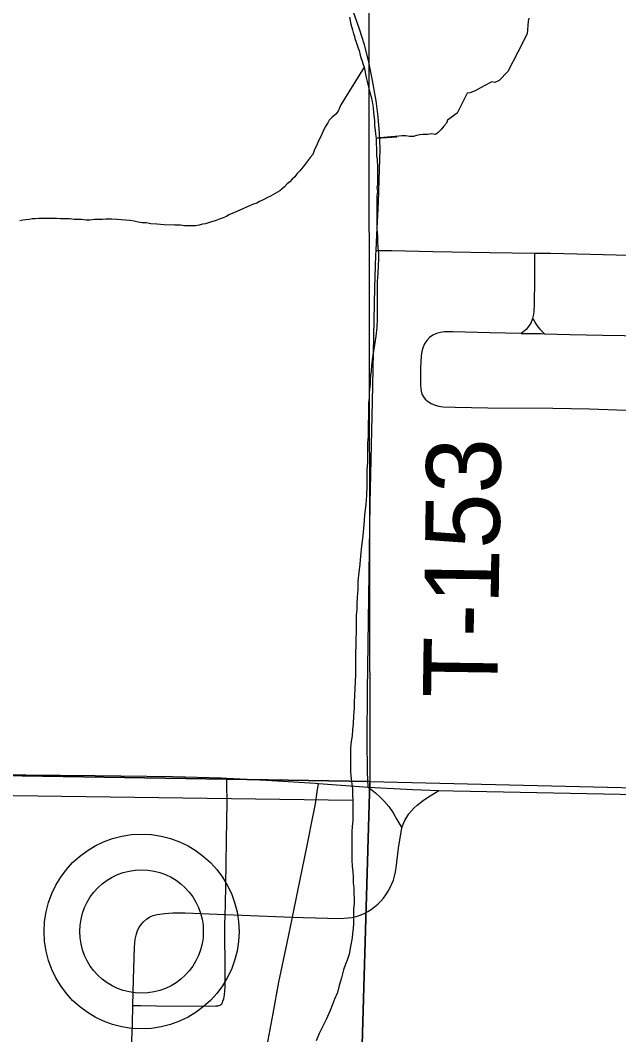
# Model space of a CAD drawing. Extents: x 2.4 to 73.1, y 4.5 to 25.6.
# Drawn here: x 33.3622 to 33.5906, y 19.4866 to 19.874 of the extents above; entities that cross this region are included whole.
import ezdxf

# ---------------------------------------------------------------- set-up
doc = ezdxf.new("R2010")
doc.units = 0
for name, color, linetype in [('GM_X_County_Road', 7, 'Continuous'), ('GM_X_Minor_River', 7, 'Continuous'), ('GM_X_Section', 7, 'Continuous'), ('GM_X_State_Route', 7, 'Continuous'), ('GM_X_Township_Road', 7, 'Continuous'), ('GM_X_Township_Road_Text', 7, 'Continuous'), ('GM_X_Unincorporated', 7, 'Continuous'), ('GM_X_Unincorporated_Location', 7, 'Continuous')]:
    doc.layers.add(name, color=color, linetype=linetype)

msp = doc.modelspace()

# ---------------------------------------------------------------- linework, layer by layer
at = {"layer": 'GM_X_County_Road'}
for points in [[(33.49498, 19.58111), (33.49652, 19.57994), (33.4978, 19.57893), (33.49994, 19.57692), (33.50099, 19.5759), (33.5029, 19.57369), (33.50456, 19.57128), (33.50596, 19.56871), (33.50778, 19.56557)], [(33.50778, 19.56557), (33.50827, 19.567), (33.5089, 19.56837), (33.50967, 19.56968), (33.51054, 19.57092), (33.51149, 19.5721), (33.51253, 19.57322), (33.51363, 19.57428), (33.51602, 19.57618), (33.51861, 19.57782), (33.52191, 19.5799)], [(33.46608, 19.53145), (33.47012, 19.53128), (33.48412, 19.531), (33.48727, 19.53115), (33.48884, 19.53138), (33.4904, 19.53174), (33.49191, 19.53224), (33.49338, 19.53286), (33.49479, 19.53359), (33.49614, 19.53443), (33.49743, 19.53537), (33.49863, 19.53641), (33.49975, 19.53754), (33.50078, 19.53875), (33.50172, 19.54002), (33.50258, 19.54136), (33.50334, 19.54275), (33.50402, 19.54418), (33.5046, 19.54565), (33.50507, 19.54718), (33.50541, 19.54873), (33.50564, 19.55029), (33.50656, 19.55783), (33.50778, 19.56557)], [(33.40516, 19.4977), (33.40537, 19.50765), (33.40579, 19.52006), (33.40605, 19.5231), (33.40635, 19.52457), (33.40682, 19.52599), (33.40745, 19.52735), (33.40825, 19.52861), (33.40921, 19.52974), (33.41032, 19.53072), (33.41157, 19.53153), (33.41291, 19.53211), (33.41436, 19.53247), (33.41739, 19.5329), (33.42046, 19.53308), (33.42509, 19.53307), (33.44042, 19.53249)], [(33.44042, 19.53249), (33.44683, 19.53224), (33.46608, 19.53145)], [(33.40433, 19.4648), (33.40447, 19.47499), (33.40463, 19.48124), (33.40501, 19.49055), (33.40516, 19.4977)]]:
    msp.add_lwpolyline(points, dxfattribs=at)
at = {"layer": 'GM_X_Minor_River'}
for points in [[(33.4878, 19.87518), (33.48836, 19.87251), (33.48893, 19.87042), (33.4893, 19.8689), (33.48968, 19.86795), (33.48987, 19.867), (33.49044, 19.86566), (33.49082, 19.86452), (33.4912, 19.86338), (33.49157, 19.86243), (33.49195, 19.86072), (33.49214, 19.85977), (33.49271, 19.85843), (33.4929, 19.85748), (33.49346, 19.85615), (33.49422, 19.85216), (33.49459, 19.85064), (33.49497, 19.84892), (33.49535, 19.8474), (33.49573, 19.84607), (33.4961, 19.84474), (33.49648, 19.84303), (33.49686, 19.84074), (33.49704, 19.83865), (33.49742, 19.8358), (33.49741, 19.83352), (33.4976, 19.83219), (33.49779, 19.83048), (33.49798, 19.82896), (33.49797, 19.82724), (33.49816, 19.82496), (33.49816, 19.82344), (33.49815, 19.82211), (33.49834, 19.82097), (33.49834, 19.82002), (33.49853, 19.81869), (33.49852, 19.81717), (33.49852, 19.81565), (33.49852, 19.81413), (33.49851, 19.81261), (33.49851, 19.81128), (33.49832, 19.81014), (33.49851, 19.80862), (33.49832, 19.8071), (33.49831, 19.80538), (33.49831, 19.8031), (33.4983, 19.80139), (33.4983, 19.79892), (33.4983, 19.79645), (33.49829, 19.79417), (33.49848, 19.7917), (33.49847, 19.78961), (33.49866, 19.78714), (33.49884, 19.78504), (33.49884, 19.78295), (33.49883, 19.78048), (33.49864, 19.77725), (33.49844, 19.77421), (33.49844, 19.77117), (33.49843, 19.76813), (33.49843, 19.76566), (33.49842, 19.76243), (33.49842, 19.75996), (33.49822, 19.75673), (33.49783, 19.75331), (33.49648, 19.74438), (33.49629, 19.74229), (33.4961, 19.74), (33.4959, 19.7383), (33.49571, 19.73677), (33.49571, 19.73506), (33.49551, 19.73316), (33.49532, 19.73145), (33.49532, 19.72974), (33.49512, 19.72784), (33.49512, 19.72575), (33.49511, 19.72366), (33.49511, 19.72233), (33.49492, 19.72043), (33.49491, 19.71777), (33.49491, 19.71511), (33.49471, 19.71264), (33.49471, 19.70979), (33.4947, 19.70751), (33.4947, 19.70523), (33.4945, 19.702), (33.4945, 19.69895), (33.49449, 19.6961), (33.49429, 19.69268), (33.4941, 19.68907), (33.49352, 19.68508), (33.49332, 19.68128), (33.49293, 19.6771), (33.49235, 19.67311), (33.49197, 19.6695), (33.49177, 19.66627), (33.49138, 19.66304), (33.491, 19.65981), (33.49099, 19.65677), (33.4908, 19.65373), (33.4906, 19.65107)], [(33.55624, 19.87478), (33.55605, 19.87364), (33.55566, 19.86889), (33.55223, 19.86206), (33.54822, 19.85447), (33.54498, 19.85106), (33.54327, 19.8503), (33.54213, 19.8505), (33.53927, 19.84898), (33.53585, 19.84709), (33.53375, 19.84634), (33.5328, 19.84615), (33.53147, 19.84368), (33.52899, 19.83856), (33.52518, 19.83591), (33.5248, 19.83477), (33.52384, 19.83363), (33.5227, 19.83211), (33.52156, 19.83098), (33.5206, 19.83041), (33.51908, 19.83061), (33.51756, 19.83042), (33.51585, 19.83042), (33.51471, 19.83024), (33.51338, 19.83005), (33.51224, 19.82967), (33.51072, 19.82968), (33.50939, 19.82987), (33.50786, 19.82988), (33.50672, 19.82969), (33.49798, 19.82896), (33.50596, 19.8295)], [(33.49346, 19.85615), (33.4845, 19.84173), (33.48412, 19.84078), (33.48355, 19.83926), (33.48259, 19.83812), (33.48126, 19.83699), (33.48012, 19.83585), (33.47954, 19.8349), (33.47859, 19.83338), (33.47783, 19.83168), (33.47687, 19.82959), (33.47592, 19.82769), (33.47535, 19.82636), (33.47477, 19.82522), (33.47439, 19.82427), (33.47382, 19.82275), (33.47286, 19.82162), (33.4702, 19.81801), (33.46886, 19.8165), (33.46772, 19.81536), (33.46696, 19.81422), (33.466, 19.81327), (33.46505, 19.81232), (33.4641, 19.81157), (33.46296, 19.81043), (33.46124, 19.80891), (33.46029, 19.80835), (33.45858, 19.8074), (33.45763, 19.80683), (33.45648, 19.80627), (33.45534, 19.8057), (33.45439, 19.80513), (33.45344, 19.80476), (33.45249, 19.80419), (33.45078, 19.80362), (33.44735, 19.80211), (33.44602, 19.80155), (33.44392, 19.8006), (33.44183, 19.79966), (33.44088, 19.79909), (33.43955, 19.79852), (33.43841, 19.79815), (33.4365, 19.79739), (33.43517, 19.79702), (33.43403, 19.79664), (33.43289, 19.79626), (33.43175, 19.79608), (33.43042, 19.7957), (33.42908, 19.79551), (33.42756, 19.79552), (33.42623, 19.79552), (33.4249, 19.79553), (33.42338, 19.79572), (33.4211, 19.79573), (33.41711, 19.79593), (33.41425, 19.79613), (33.41197, 19.79632), (33.41026, 19.79671), (33.40874, 19.79671), (33.40722, 19.79691), (33.4057, 19.79729), (33.40399, 19.79749), (33.39905, 19.79788), (33.39715, 19.79808), (33.39601, 19.79808), (33.39487, 19.79808), (33.39353, 19.7979), (33.39201, 19.7979), (33.39049, 19.79791), (33.38878, 19.79772), (33.38726, 19.79773), (33.38555, 19.79792), (33.38422, 19.79792), (33.3827, 19.79793), (33.38099, 19.79812), (33.37908, 19.79813), (33.37756, 19.79813), (33.37604, 19.79833), (33.37452, 19.79833), (33.373, 19.79834), (33.37148, 19.79834), (33.37015, 19.79835), (33.3692, 19.79835), (33.36787, 19.79816), (33.36673, 19.79816), (33.36558, 19.79798), (33.36425, 19.79779), (33.36311, 19.79761), (33.36197, 19.79742)], [(33.4906, 19.65107), (33.4906, 19.64879), (33.4904, 19.64689), (33.4904, 19.64461), (33.49039, 19.64232), (33.49039, 19.63985), (33.49019, 19.63833), (33.49019, 19.63624), (33.49019, 19.63453), (33.49018, 19.6332), (33.49018, 19.63111), (33.49018, 19.62902), (33.49017, 19.62655), (33.49017, 19.62408), (33.48997, 19.62142), (33.48958, 19.61344), (33.48957, 19.61135), (33.48938, 19.6085), (33.48918, 19.60527), (33.48898, 19.60299), (33.48879, 19.60071), (33.48841, 19.59862), (33.48821, 19.59615), (33.48821, 19.59368), (33.4882, 19.59215), (33.4882, 19.59006), (33.48819, 19.5874), (33.48838, 19.58531), (33.48857, 19.58341), (33.48875, 19.58208), (33.48894, 19.58075), (33.48894, 19.57923), (33.48893, 19.57771), (33.48912, 19.57657), (33.48912, 19.57524), (33.48912, 19.57372), (33.48911, 19.572), (33.48911, 19.57049), (33.48911, 19.56839), (33.48891, 19.56611), (33.48872, 19.56402), (33.48871, 19.56212), (33.48871, 19.56003), (33.48871, 19.55794), (33.4887, 19.55547), (33.4887, 19.55319), (33.48888, 19.55091), (33.48907, 19.54882), (33.48925, 19.54673), (33.48925, 19.54464), (33.48944, 19.54254), (33.48943, 19.54045), (33.48962, 19.53874), (33.48961, 19.53665), (33.48942, 19.53456), (33.48942, 19.53266), (33.48941, 19.53095), (33.48941, 19.52905), (33.48921, 19.52715), (33.48902, 19.52525), (33.48883, 19.52354), (33.48825, 19.52031), (33.48767, 19.51727), (33.48691, 19.51499), (33.48633, 19.51347), (33.48557, 19.51139), (33.48519, 19.50987), (33.4848, 19.50835), (33.48442, 19.50702), (33.48385, 19.50531), (33.48327, 19.50265), (33.48213, 19.50018), (33.48136, 19.49809), (33.48041, 19.49582), (33.47888, 19.4924), (33.47735, 19.48936), (33.47621, 19.48709), (33.47506, 19.48424)], [(32.61072, 19.58821), (33.48893, 19.57619)]]:
    msp.add_lwpolyline(points, dxfattribs=at)
at = {"layer": 'GM_X_Section'}
for points in [[(32.99736, 20.09215), (33.49484, 20.08677), (33.49557, 19.58326), (32.98811, 19.59151)], [(33.49557, 19.58326), (33.48089, 19.0765), (32.97722, 19.08485), (32.98811, 19.59151)], [(33.98098, 19.57169), (33.9688, 19.06715), (33.48089, 19.0765), (33.49557, 19.58326)]]:
    msp.add_lwpolyline(points, close=True, dxfattribs=at)
at = {"layer": 'GM_X_State_Route'}
for points in [[(33.33897, 19.58622), (33.36433, 19.58587), (33.39077, 19.58562), (33.42033, 19.58522), (33.439, 19.58472), (33.44102, 19.58461)], [(33.44102, 19.58461), (33.45609, 19.58381), (33.47472, 19.58258), (33.47594, 19.58249)], [(33.47594, 19.58249), (33.49333, 19.58125), (33.49498, 19.58111)], [(33.49498, 19.58111), (33.51196, 19.58024), (33.52191, 19.5799)], [(33.52191, 19.5799), (33.52749, 19.57971), (33.59747, 19.5783), (33.6208, 19.57782), (33.64256, 19.57732), (33.66745, 19.57707), (33.71069, 19.57622)]]:
    msp.add_lwpolyline(points, dxfattribs=at)
at = {"layer": 'GM_X_Township_Road'}
for points in [[(33.49798, 19.7861), (33.49829, 19.79211), (33.49885, 19.80453), (33.4993, 19.81696), (33.49949, 19.82473), (33.49931, 19.83095), (33.49877, 19.83714), (33.49795, 19.84331), (33.49665, 19.85098), (33.49506, 19.85859), (33.49353, 19.86462), (33.49171, 19.87056), (33.48761, 19.88231)], [(33.49498, 19.58111), (33.49465, 19.58687), (33.49452, 19.59931), (33.49473, 19.61797), (33.49575, 19.6895), (33.4966, 19.72838), (33.49756, 19.77191), (33.49789, 19.78435), (33.49798, 19.7861)], [(33.49798, 19.7861), (33.50089, 19.78606), (33.50401, 19.78603), (33.51958, 19.78572), (33.54138, 19.78532), (33.55849, 19.78511)], [(33.55849, 19.78511), (33.55849, 19.78304), (33.55848, 19.77486), (33.5583, 19.76568), (33.55814, 19.76264), (33.55795, 19.76114), (33.55772, 19.76017)], [(33.55849, 19.78511), (33.56474, 19.78504), (33.58965, 19.78447), (33.63793, 19.7835), (33.65506, 19.78307), (33.6753, 19.78257), (33.67604, 19.78255), (33.69709, 19.78196), (33.70642, 19.78171), (33.71419, 19.78153), (33.72976, 19.78111), (33.7391, 19.78085), (33.74403, 19.78071)], [(33.55772, 19.76017), (33.5576, 19.75967), (33.55702, 19.75827), (33.55619, 19.757), (33.55522, 19.75591), (33.55341, 19.75433)], [(33.55772, 19.76017), (33.55827, 19.75924), (33.55898, 19.75802), (33.55974, 19.75691), (33.56053, 19.75598), (33.56166, 19.75489), (33.56227, 19.7543)], [(33.55341, 19.75433), (33.54138, 19.75458), (33.52728, 19.75503), (33.52414, 19.75496), (33.52258, 19.75476), (33.52107, 19.75435), (33.51965, 19.75371), (33.51837, 19.75283), (33.51729, 19.75172), (33.51643, 19.75041), (33.51583, 19.74897), (33.51544, 19.74746), (33.5152, 19.74591), (33.5149, 19.7412), (33.51488, 19.7365), (33.51495, 19.7349), (33.51503, 19.73317), (33.51518, 19.73232), (33.51549, 19.73127), (33.51603, 19.73025), (33.51676, 19.72929), (33.51801, 19.7283), (33.51903, 19.72768), (33.52051, 19.72702), (33.52199, 19.7266), (33.52352, 19.72639), (33.52817, 19.72621), (33.54059, 19.72601), (33.56543, 19.7259), (33.57939, 19.72557), (33.59335, 19.72511)], [(33.55341, 19.75433), (33.56103, 19.75433), (33.56227, 19.7543)], [(33.56227, 19.7543), (33.57191, 19.75401), (33.58436, 19.7538), (33.6091, 19.75343)], [(33.44042, 19.53249), (33.44054, 19.53606), (33.44057, 19.54387), (33.44101, 19.56882), (33.44111, 19.575), (33.44104, 19.58266), (33.44102, 19.58461)], [(33.46608, 19.53145), (33.46809, 19.54146), (33.47151, 19.55815), (33.47239, 19.56269), (33.4733, 19.5672), (33.47481, 19.57478), (33.47548, 19.57939), (33.47594, 19.58249)], [(33.43905, 19.49839), (33.43931, 19.49882), (33.43953, 19.49935), (33.43986, 19.50024), (33.44016, 19.50175), (33.4403, 19.50335), (33.44042, 19.50485), (33.44037, 19.51422), (33.4402, 19.52358), (33.44029, 19.52826), (33.44042, 19.53249)], [(33.45391, 19.46181), (33.45386, 19.46404), (33.45403, 19.46714), (33.45445, 19.47021), (33.45503, 19.47482), (33.45643, 19.48247), (33.4587, 19.49469), (33.46088, 19.5066), (33.46401, 19.52172), (33.46596, 19.53083), (33.46608, 19.53145)], [(33.40516, 19.4977), (33.40806, 19.49768), (33.41418, 19.49766), (33.43408, 19.49752), (33.43681, 19.49754), (33.43715, 19.49756), (33.43753, 19.4976), (33.43799, 19.49771), (33.43842, 19.4979), (33.43874, 19.49812), (33.43905, 19.49839)]]:
    msp.add_lwpolyline(points, dxfattribs=at)
at = {"layer": 'GM_X_Unincorporated'}
for radius in [0.0372, 0.02358]:
    msp.add_circle((33.40846, 19.52599), radius, dxfattribs=at)
at = {"layer": 'GM_X_Unincorporated_Location'}
msp.add_line((33.40846, 19.52599), (33.40846, 19.52599), dxfattribs=at)

# ---------------------------------------------------------------- texts
at = {"layer": 'GM_X_Township_Road_Text'}
msp.add_text('T-153', height=0.028409, rotation=89.165, dxfattribs=at).set_placement((33.54423, 19.61504))

doc.saveas('drawing.dxf')
